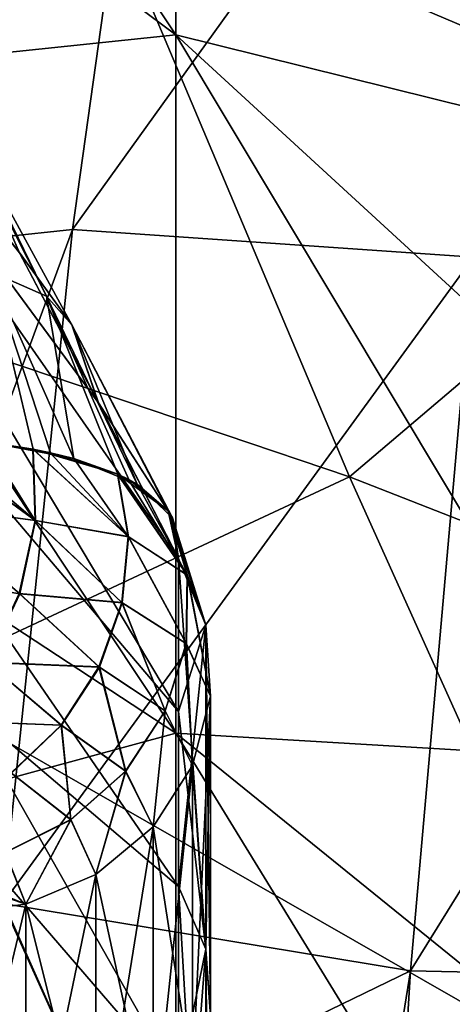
# Model space of a CAD drawing. Header units: metres. Extents: x 59 to 135, y -85 to 115.
# Tile 247 of 290: x 113.401 to 114.243, y 37.604 to 39.52. Entities that reach past the tile are written whole.
import ezdxf

# ---------------------------------------------------------------- set-up
doc = ezdxf.new("R2010")
doc.units = ezdxf.units.M
doc.layers.add('solid_20_404_502_XXX', color=7, linetype='CONTINUOUS')

msp = doc.modelspace()

# ---------------------------------------------------------------- linework, layer by layer
at = {"layer": 'solid_20_404_502_XXX'}
for points in [[(111.920403, 42.174347, 11.303664), (113.70507, 40.704659, 10.131627), (113.70507, 39.490391, 11.490392)], [(111.920403, 40.819611, 12.819613), (111.920403, 42.174347, 11.303664), (113.70507, 39.490391, 11.490392)], [(113.70507, 41.759155, 8.645451), (115.2855, 40.019573, 7.552398), (115.2855, 39.098396, 8.850676)], [(113.70507, 40.704659, 10.131627), (113.70507, 41.759155, 8.645451), (115.2855, 39.098396, 8.850676)], [(111.920403, 40.819611, 12.819613), (113.70507, 39.490391, 11.490392), (113.70507, 38.131626, 12.704659)], [(111.920403, 39.303665, 14.174346), (111.920403, 40.819611, 12.819613), (113.70507, 38.131626, 12.704659)], [(111.920403, 40.819611, -12.819613), (113.70507, 39.490391, -11.490392), (113.70507, 40.704659, -10.131627)], [(111.920403, 40.819611, -12.819613), (111.920403, 39.303665, -14.174346), (113.70507, 39.490391, -11.490392)], [(113.70507, 40.704659, 10.131627), (115.2855, 39.098396, 8.850676), (115.2855, 38.037651, 10.037651)], [(113.70507, 39.490391, 11.490392), (113.70507, 40.704659, 10.131627), (115.2855, 38.037651, 10.037651)], [(113.70507, 40.704659, -10.131627), (115.2855, 39.098396, -8.850676), (115.2855, 40.019573, -7.552398)], [(113.70507, 40.704659, -10.131627), (113.70507, 39.490391, -11.490392), (115.2855, 39.098396, -8.850676)], [(113.685135, 40.402706, 19.540821), (112.918381, 40.499783, 19.346254), (112.72599, 39.299595, 20.032951)], [(114.447014, 40.425282, 19.765148), (113.685135, 40.402706, 19.540821), (113.503922, 39.111504, 20.17935)], [(114.283745, 39.058098, 20.343866), (114.447014, 40.425282, 19.765148), (113.503922, 39.111504, 20.17935)], [(113.685135, 40.402706, 19.540821), (112.72599, 39.299595, 20.032951), (112.832977, 39.040424, 20.176943)], [(113.503922, 39.111504, 20.17935), (113.685135, 40.402706, 19.540821), (112.832977, 39.040424, 20.176943)], [(114.343544, 40.391525, -19.743685), (114.804428, 39.27766, -20.401815), (113.544167, 39.813545, -19.825174)], [(113.710068, 38.1735, -4.923408), (112.474922, 39.630802, -6.357874), (112.474922, 40.243553, -5.078734)], [(113.710068, 38.471222, -4.253658), (113.710068, 38.1735, -4.923408), (112.474922, 40.243553, -5.078734)], [(113.554092, 38.775215, -4.226044), (113.710068, 38.471222, -4.253658), (112.474922, 40.243553, -5.078734)], [(113.400536, 39.06789, -4.188888), (113.554092, 38.775215, -4.226044), (112.474922, 40.243553, -5.078734)], [(113.710068, 38.1735, 4.923408), (112.474922, 40.243492, 5.078878), (112.474922, 39.630733, 6.357998)], [(113.554504, 38.774422, 4.226128), (113.40136, 39.066341, 4.189111), (112.474922, 40.243492, 5.078878)], [(113.710068, 38.471222, 4.253658), (113.554504, 38.774422, 4.226128), (112.474922, 40.243492, 5.078878)], [(113.710068, 38.1735, 4.923408), (113.710068, 38.471222, 4.253658), (112.474922, 40.243492, 5.078878)], [(113.544167, 39.813545, -19.825174), (112.833549, 39.039066, -20.177687), (112.522324, 39.807674, -19.737751)], [(113.544167, 39.813545, -19.825174), (114.042747, 38.630676, -20.484158), (112.833549, 39.039066, -20.177687)], [(114.804428, 39.27766, -20.401815), (114.042747, 38.630676, -20.484158), (113.544167, 39.813545, -19.825174)], [(113.710068, 37.451141, -6.198064), (112.474922, 38.884884, -7.564219), (112.474922, 39.630802, -6.357874)], [(113.710068, 37.832996, -5.572453), (113.710068, 37.451141, -6.198064), (112.474922, 39.630802, -6.357874)], [(113.710068, 38.1735, -4.923408), (113.710068, 37.832996, -5.572453), (112.474922, 39.630802, -6.357874)], [(113.710068, 37.832996, 5.572453), (112.474922, 39.630733, 6.357998), (112.474922, 38.884811, 7.564323)], [(113.710068, 37.832996, 5.572453), (113.710068, 38.1735, 4.923408), (112.474922, 39.630733, 6.357998)], [(111.920403, 39.303665, -14.174346), (113.70507, 38.131626, -12.704659), (113.70507, 39.490391, -11.490392)], [(113.70507, 39.490391, 11.490392), (115.2855, 38.037651, 10.037651), (115.2855, 36.850677, 11.098396)], [(113.70507, 38.131626, 12.704659), (113.70507, 39.490391, 11.490392), (115.2855, 36.850677, 11.098396)], [(113.70507, 39.490391, -11.490392), (115.2855, 38.037651, -10.037651), (115.2855, 39.098396, -8.850676)], [(113.70507, 39.490391, -11.490392), (113.70507, 38.131626, -12.704659), (115.2855, 38.037651, -10.037651)], [(113.453438, 38.981838, 3.683581), (113.269493, 39.345642, 3.696501), (113.298279, 39.301323, 4.003896)], [(113.345169, 39.029312, 3.389232), (113.269493, 39.345642, 3.696501), (113.453438, 38.981838, 3.683581)], [(113.453453, 38.981804, -3.683583), (113.269516, 39.345592, -3.696505), (113.345184, 39.029285, -3.389235)], [(113.298294, 39.3013, -4.003898), (113.269516, 39.345592, -3.696505), (113.453453, 38.981804, -3.683583)], [(111.920403, 39.303665, 14.174346), (113.70507, 38.131626, 12.704659), (113.70507, 36.645451, 13.759156)], [(111.920403, 37.645565, 15.35083), (111.920403, 39.303665, 14.174346), (113.70507, 36.645451, 13.759156)], [(111.920403, 39.303665, -14.174346), (111.920403, 37.645565, -15.35083), (113.70507, 38.131626, -12.704659)], [(113.503014, 38.926357, 3.987677), (113.298279, 39.301323, 4.003896), (113.40136, 39.066341, 4.189111)], [(113.453438, 38.981838, 3.683581), (113.298279, 39.301323, 4.003896), (113.503014, 38.926357, 3.987677)], [(113.503021, 38.926342, -3.987678), (113.400536, 39.06789, -4.188888), (113.298294, 39.3013, -4.003898)], [(113.503021, 38.926342, -3.987678), (113.298294, 39.3013, -4.003898), (113.453453, 38.981804, -3.683583)], [(114.804428, 39.27766, -20.401815), (115.310936, 38.133652, -20.994738), (114.042747, 38.630676, -20.484158)], [(113.503922, 39.111504, 20.17935), (112.832977, 39.040424, 20.176943), (113.179619, 38.228867, 20.60025)], [(113.503922, 39.111504, 20.17935), (113.179619, 38.228867, 20.60025), (113.368752, 37.800022, 20.80768)], [(114.283745, 39.058098, 20.343866), (113.503922, 39.111504, 20.17935), (113.368752, 37.800022, 20.80768)], [(115.051682, 39.106819, 20.556919), (114.283745, 39.058098, 20.343866), (114.16114, 37.668785, 20.911875)], [(114.948524, 37.651871, 21.056944), (115.051682, 39.106819, 20.556919), (114.16114, 37.668785, 20.911875)], [(114.16114, 37.668785, 20.911875), (114.283745, 39.058098, 20.343866), (113.368752, 37.800022, 20.80768)], [(113.503021, 38.926342, -3.987678), (113.554092, 38.775215, -4.226044), (113.400536, 39.06789, -4.188888)], [(113.503014, 38.926357, 3.987677), (113.40136, 39.066341, 4.189111), (113.554504, 38.774422, 4.226128)], [(114.042747, 38.630676, -20.484158), (113.180138, 38.227692, -20.600832), (112.833549, 39.039066, -20.177687)], [(113.335541, 38.698231, 3.103187), (113.345169, 39.029312, 3.389232), (113.506805, 38.665836, 3.368834)], [(113.345184, 39.029285, -3.389235), (113.335556, 38.698227, -3.103199), (113.427574, 38.684078, -3.233939)], [(113.506805, 38.665836, 3.368834), (113.345169, 39.029312, 3.389232), (113.453438, 38.981838, 3.683581)], [(113.461029, 38.677193, -3.287827), (113.345184, 39.029285, -3.389235), (113.427574, 38.684078, -3.233939)], [(113.461029, 38.677193, -3.287827), (113.506805, 38.66584, -3.368842), (113.345184, 39.029285, -3.389235)], [(113.453453, 38.981804, -3.683583), (113.345184, 39.029285, -3.389235), (113.506805, 38.66584, -3.368842)], [(113.629669, 38.616257, 3.6558), (113.453438, 38.981838, 3.683581), (113.503014, 38.926357, 3.987677)], [(113.506805, 38.665836, 3.368834), (113.453438, 38.981838, 3.683581), (113.629669, 38.616257, 3.6558)], [(113.453453, 38.981804, -3.683583), (113.506805, 38.66584, -3.368842), (113.592361, 38.635571, -3.553032)], [(113.613373, 38.62537, -3.608454), (113.453453, 38.981804, -3.683583), (113.592361, 38.635571, -3.553032)], [(113.613373, 38.62537, -3.608454), (113.629677, 38.616249, -3.655799), (113.453453, 38.981804, -3.683583)], [(113.503021, 38.926342, -3.987678), (113.453453, 38.981804, -3.683583), (113.629677, 38.616249, -3.655799)], [(113.698792, 38.55048, 3.954867), (113.503014, 38.926357, 3.987677), (113.554504, 38.774422, 4.226128)], [(113.629669, 38.616257, 3.6558), (113.503014, 38.926357, 3.987677), (113.698792, 38.55048, 3.954867)], [(113.698792, 38.550484, -3.954873), (113.554092, 38.775215, -4.226044), (113.503021, 38.926342, -3.987678)], [(113.503021, 38.926342, -3.987678), (113.629677, 38.616249, -3.655799), (113.690163, 38.563934, -3.898537)], [(113.696106, 38.555073, -3.935869), (113.503021, 38.926342, -3.987678), (113.690163, 38.563934, -3.898537)], [(113.696106, 38.555073, -3.935869), (113.698792, 38.550484, -3.954873), (113.503021, 38.926342, -3.987678)], [(113.710068, 36.569965, -7.368567), (112.474922, 38.014343, -8.683956), (112.474922, 38.884884, -7.564219)], [(113.710068, 37.029541, -6.797609), (113.710068, 36.569965, -7.368567), (112.474922, 38.884884, -7.564219)], [(113.710068, 37.451141, -6.198064), (113.710068, 37.029541, -6.797609), (112.474922, 38.884884, -7.564219)], [(113.710068, 37.029541, 6.797609), (112.474922, 38.884811, 7.564323), (112.474922, 38.014267, 8.684042)], [(113.710068, 37.451141, 6.198063), (113.710068, 37.832996, 5.572453), (112.474922, 38.884811, 7.564323)], [(113.710068, 37.029541, 6.797609), (113.710068, 37.451141, 6.198063), (112.474922, 38.884811, 7.564323)], [(113.698792, 38.550484, -3.954873), (113.710068, 38.471222, -4.253658), (113.554092, 38.775215, -4.226044)], [(113.698792, 38.55048, 3.954867), (113.554504, 38.774422, 4.226128), (113.710068, 38.471222, 4.253658)], [(113.198372, 38.576729, 2.91397), (113.205688, 38.70985, 2.950656), (113.431297, 38.545486, 3.180423)], [(113.432167, 38.545315, -3.181619), (113.206734, 38.709789, -2.951762), (113.199463, 38.576641, -2.915003)], [(113.431297, 38.545486, 3.180423), (113.205688, 38.70985, 2.950656), (113.242432, 38.707386, 2.99073)], [(113.427574, 38.684078, -3.233939), (113.335556, 38.698227, -3.103199), (113.206734, 38.709789, -2.951762)], [(113.432167, 38.545315, -3.181619), (113.427574, 38.684078, -3.233939), (113.206734, 38.709789, -2.951762)], [(113.431297, 38.545486, 3.180423), (113.242432, 38.707386, 2.99073), (113.335541, 38.698231, 3.103187)], [(113.426773, 38.684231, 3.232699), (113.335541, 38.698231, 3.103187), (113.506805, 38.665836, 3.368834)], [(113.431297, 38.545486, 3.180423), (113.335541, 38.698231, 3.103187), (113.426773, 38.684231, 3.232699)], [(113.426773, 38.684231, 3.232699), (113.506805, 38.665836, 3.368834), (113.460884, 38.677223, 3.287576)], [(113.61232, 38.514004, 3.496038), (113.426773, 38.684231, 3.232699), (113.460884, 38.677223, 3.287576)], [(113.431297, 38.545486, 3.180423), (113.426773, 38.684231, 3.232699), (113.61232, 38.514004, 3.496038)], [(113.592361, 38.635571, -3.553032), (113.461029, 38.677193, -3.287827), (113.427574, 38.684078, -3.233939)], [(113.612953, 38.513744, -3.49739), (113.592361, 38.635571, -3.553032), (113.427574, 38.684078, -3.233939)], [(113.612953, 38.513744, -3.49739), (113.427574, 38.684078, -3.233939), (113.432167, 38.545315, -3.181619)], [(113.61232, 38.514004, 3.496038), (113.460884, 38.677223, 3.287576), (113.506805, 38.665836, 3.368834)], [(113.592361, 38.635571, -3.553032), (113.506805, 38.66584, -3.368842), (113.461029, 38.677193, -3.287827)], [(113.591812, 38.635826, 3.551664), (113.506805, 38.665836, 3.368834), (113.629669, 38.616257, 3.6558)], [(113.61232, 38.514004, 3.496038), (113.506805, 38.665836, 3.368834), (113.591812, 38.635826, 3.551664)], [(105.599998, 38.630814, -20.395731), (113.559944, 37.375443, -21.002407), (113.972008, 36.483131, -21.37841)], [(105.599998, 36.344467, -21.432917), (105.599998, 38.630814, -20.395731), (113.972008, 36.483131, -21.37841)], [(105.599998, 38.630814, -20.395731), (113.180138, 38.227692, -20.600832), (113.559944, 37.375443, -21.002407)], [(114.042747, 38.630676, -20.484158), (114.586891, 37.42099, -21.068216), (113.180138, 38.227692, -20.600832)], [(113.591812, 38.635826, 3.551664), (113.629669, 38.616257, 3.6558), (113.613289, 38.625423, 3.608227)], [(113.727203, 38.439178, 3.838513), (113.591812, 38.635826, 3.551664), (113.613289, 38.625423, 3.608227)], [(113.61232, 38.514004, 3.496038), (113.591812, 38.635826, 3.551664), (113.727203, 38.439178, 3.838513)], [(113.690163, 38.563934, -3.898537), (113.613373, 38.62537, -3.608454), (113.592361, 38.635571, -3.553032)], [(113.727547, 38.438786, -3.840142), (113.690163, 38.563934, -3.898537), (113.592361, 38.635571, -3.553032)], [(113.612953, 38.513744, -3.49739), (113.727547, 38.438786, -3.840142), (113.592361, 38.635571, -3.553032)], [(115.310936, 38.133652, -20.994738), (114.586891, 37.42099, -21.068216), (114.042747, 38.630676, -20.484158)], [(113.727203, 38.439178, 3.838513), (113.613289, 38.625423, 3.608227), (113.629669, 38.616257, 3.6558)], [(113.690163, 38.563934, -3.898537), (113.629677, 38.616249, -3.655799), (113.613373, 38.62537, -3.608454)], [(113.689896, 38.564297, 3.896946), (113.629669, 38.616257, 3.6558), (113.698792, 38.55048, 3.954867)], [(113.727203, 38.439178, 3.838513), (113.629669, 38.616257, 3.6558), (113.689896, 38.564297, 3.896946)], [(113.401611, 38.402908, -3.155389), (113.199463, 38.576641, -2.915003), (113.166054, 38.44297, -2.906107)], [(113.198372, 38.576729, 2.91397), (113.431297, 38.545486, 3.180423), (113.400726, 38.403114, 3.154264)], [(113.401611, 38.402908, -3.155389), (113.432167, 38.545315, -3.181619), (113.199463, 38.576641, -2.915003)], [(113.689896, 38.564297, 3.896946), (113.696083, 38.555115, 3.935683), (113.76326, 38.341698, 4.201047)], [(113.727203, 38.439178, 3.838513), (113.689896, 38.564297, 3.896946), (113.76326, 38.341698, 4.201047)], [(113.689896, 38.564297, 3.896946), (113.698792, 38.55048, 3.954867), (113.696083, 38.555115, 3.935683)], [(113.690163, 38.563934, -3.898537), (113.76326, 38.341702, -4.201044), (113.710068, 38.471222, -4.253658)], [(113.698792, 38.550484, -3.954873), (113.690163, 38.563934, -3.898537), (113.710068, 38.471222, -4.253658)], [(113.727547, 38.438786, -3.840142), (113.76326, 38.341702, -4.201044), (113.690163, 38.563934, -3.898537)], [(113.696106, 38.555073, -3.935869), (113.690163, 38.563934, -3.898537), (113.698792, 38.550484, -3.954873)], [(113.696083, 38.555115, 3.935683), (113.698792, 38.55048, 3.954867), (113.76326, 38.341698, 4.201047)], [(113.400726, 38.403114, 3.154264), (113.431297, 38.545486, 3.180423), (113.60009, 38.38575, 3.455512)], [(113.600761, 38.385468, -3.456814), (113.432167, 38.545315, -3.181619), (113.401611, 38.402908, -3.155389)], [(113.431297, 38.545486, 3.180423), (113.61232, 38.514004, 3.496038), (113.60009, 38.38575, 3.455512)], [(113.600761, 38.385468, -3.456814), (113.612953, 38.513744, -3.49739), (113.432167, 38.545315, -3.181619)], [(113.698792, 38.55048, 3.954867), (113.710068, 38.471222, 4.253658), (113.76326, 38.341698, 4.201047)], [(113.60009, 38.38575, 3.455512), (113.61232, 38.514004, 3.496038), (113.725273, 38.305824, 3.787812)], [(113.600761, 38.385468, -3.456814), (113.72567, 38.305408, -3.789404), (113.612953, 38.513744, -3.49739)], [(113.61232, 38.514004, 3.496038), (113.727203, 38.439178, 3.838513), (113.725273, 38.305824, 3.787812)], [(113.612953, 38.513744, -3.49739), (113.72567, 38.305408, -3.789404), (113.727547, 38.438786, -3.840142)], [(113.76326, 38.341698, 4.201047), (113.710068, 38.471222, 4.253658), (113.710068, 38.1735, 4.923408)], [(113.76326, 37.711372, -5.503527), (113.710068, 38.1735, -4.923408), (113.710068, 38.471222, -4.253658)], [(113.76326, 38.341702, -4.201044), (113.76326, 37.711372, -5.503527), (113.710068, 38.471222, -4.253658)], [(113.338127, 38.269234, -3.156694), (113.401611, 38.402908, -3.155389), (113.166054, 38.44297, -2.906107)], [(113.725273, 38.305824, 3.787812), (113.727203, 38.439178, 3.838513), (113.772705, 38.203259, 4.144813)], [(113.727547, 38.438786, -3.840142), (113.72567, 38.305408, -3.789404), (113.772705, 38.203262, -4.144806)], [(113.727203, 38.439178, 3.838513), (113.76326, 38.341698, 4.201047), (113.772705, 38.203259, 4.144813)], [(113.727547, 38.438786, -3.840142), (113.772705, 38.203262, -4.144806), (113.76326, 38.341702, -4.201044)], [(113.337257, 38.269474, 3.155649), (113.400726, 38.403114, 3.154264), (113.555634, 38.260445, 3.431812)], [(113.556305, 38.260136, -3.433046), (113.401611, 38.402908, -3.155389), (113.338127, 38.269234, -3.156694)], [(113.400726, 38.403114, 3.154264), (113.60009, 38.38575, 3.455512), (113.555634, 38.260445, 3.431812)], [(113.556305, 38.260136, -3.433046), (113.600761, 38.385468, -3.456814), (113.401611, 38.402908, -3.155389)], [(113.555634, 38.260445, 3.431812), (113.60009, 38.38575, 3.455512), (113.684174, 38.175159, 3.747881)], [(113.556305, 38.260136, -3.433046), (113.684593, 38.174721, -3.749399), (113.600761, 38.385468, -3.456814)], [(113.60009, 38.38575, 3.455512), (113.725273, 38.305824, 3.787812), (113.684174, 38.175159, 3.747881)], [(113.600761, 38.385468, -3.456814), (113.684593, 38.174721, -3.749399), (113.72567, 38.305408, -3.789404)], [(113.76326, 38.341698, 4.201047), (113.710068, 38.1735, 4.923408), (113.710068, 37.832996, 5.572453)], [(113.76326, 37.711369, 5.503531), (113.76326, 38.341698, 4.201047), (113.710068, 37.832996, 5.572453)], [(113.772705, 37.581371, -5.429854), (113.76326, 37.711372, -5.503527), (113.76326, 38.341702, -4.201044)], [(113.772705, 38.203262, -4.144806), (113.772705, 37.581371, -5.429854), (113.76326, 38.341702, -4.201044)], [(113.772705, 38.203259, 4.144813), (113.76326, 38.341698, 4.201047), (113.76326, 37.711369, 5.503531)], [(113.684174, 38.175159, 3.747881), (113.725273, 38.305824, 3.787812), (113.737488, 38.068436, 4.090046)], [(113.72567, 38.305408, -3.789404), (113.684593, 38.174721, -3.749399), (113.737488, 38.068439, -4.090038)], [(113.725273, 38.305824, 3.787812), (113.772705, 38.203259, 4.144813), (113.737488, 38.068436, 4.090046)], [(113.72567, 38.305408, -3.789404), (113.737488, 38.068439, -4.090038), (113.772705, 38.203262, -4.144806)], [(113.246468, 38.156269, 3.184458), (113.337257, 38.269474, 3.155649), (113.482178, 38.147224, 3.426667)], [(113.482826, 38.146893, -3.427821), (113.338127, 38.269234, -3.156694), (113.247276, 38.155998, -3.185421)], [(113.337257, 38.269474, 3.155649), (113.555634, 38.260445, 3.431812), (113.482178, 38.147224, 3.426667)], [(113.482826, 38.146893, -3.427821), (113.556305, 38.260136, -3.433046), (113.338127, 38.269234, -3.156694)], [(113.482178, 38.147224, 3.426667), (113.555634, 38.260445, 3.431812), (113.607254, 38.057823, 3.721971)], [(113.482826, 38.146893, -3.427821), (113.607666, 38.057369, -3.723388), (113.556305, 38.260136, -3.433046)], [(113.555634, 38.260445, 3.431812), (113.684174, 38.175159, 3.747881), (113.607254, 38.057823, 3.721971)], [(113.556305, 38.260136, -3.433046), (113.607666, 38.057369, -3.723388), (113.684593, 38.174721, -3.749399)], [(114.586891, 37.42099, -21.068216), (113.559944, 37.375443, -21.002407), (113.180138, 38.227692, -20.600832)], [(113.737488, 37.454765, -5.358105), (113.772705, 37.581371, -5.429854), (113.772705, 38.203262, -4.144806)], [(113.737488, 38.068439, -4.090038), (113.737488, 37.454765, -5.358105), (113.772705, 38.203262, -4.144806)], [(113.737488, 38.068436, 4.090046), (113.772705, 38.203259, 4.144813), (113.772705, 37.581367, 5.42986)], [(113.772705, 37.581367, 5.42986), (113.772705, 38.203259, 4.144813), (113.76326, 37.711369, 5.503531)], [(113.607254, 38.057823, 3.721971), (113.684174, 38.175159, 3.747881), (113.660759, 37.949318, 4.041657)], [(113.684593, 38.174721, -3.749399), (113.607666, 38.057369, -3.723388), (113.660759, 37.949322, -4.041649)], [(113.684174, 38.175159, 3.747881), (113.737488, 38.068436, 4.090046), (113.660759, 37.949318, 4.041657)], [(113.684593, 38.174721, -3.749399), (113.660759, 37.949322, -4.041649), (113.737488, 38.068439, -4.090038)], [(113.76326, 37.711372, -5.503527), (113.710068, 37.832996, -5.572453), (113.710068, 38.1735, -4.923408)], [(113.246468, 38.156269, 3.184458), (113.482178, 38.147224, 3.426667), (113.385086, 38.054352, 3.440454)], [(113.385696, 38.054008, -3.44152), (113.482826, 38.146893, -3.427821), (113.247276, 38.155998, -3.185421)], [(111.920403, 37.645565, -15.35083), (113.70507, 36.645451, -13.759156), (113.70507, 38.131626, -12.704659)], [(113.385086, 38.054352, 3.440454), (113.482178, 38.147224, 3.426667), (113.500763, 37.963364, 3.712192)], [(113.385696, 38.054008, -3.44152), (113.501144, 37.96291, -3.71349), (113.482826, 38.146893, -3.427821)], [(113.482178, 38.147224, 3.426667), (113.607254, 38.057823, 3.721971), (113.500763, 37.963364, 3.712192)], [(113.482826, 38.146893, -3.427821), (113.501144, 37.96291, -3.71349), (113.607666, 38.057369, -3.723388)], [(113.70507, 38.131626, 12.704659), (115.2855, 36.850677, 11.098396), (115.2855, 35.552399, 12.019573)], [(113.70507, 36.645451, 13.759156), (113.70507, 38.131626, 12.704659), (115.2855, 35.552399, 12.019573)], [(113.70507, 38.131626, -12.704659), (115.2855, 36.850677, -11.098396), (115.2855, 38.037651, -10.037651)], [(113.70507, 38.131626, -12.704659), (113.70507, 36.645451, -13.759156), (115.2855, 36.850677, -11.098396)], [(113.385086, 38.054352, 3.440454), (113.500763, 37.963364, 3.712192), (113.37339, 37.899483, 3.719342)], [(113.385696, 38.054008, -3.44152), (113.373711, 37.899044, -3.720511), (113.501144, 37.96291, -3.71349)], [(113.500763, 37.963364, 3.712192), (113.607254, 38.057823, 3.721971), (113.549408, 37.856586, 4.003986)], [(113.607666, 38.057369, -3.723388), (113.501144, 37.96291, -3.71349), (113.549408, 37.85659, -4.00398)], [(113.607254, 38.057823, 3.721971), (113.660759, 37.949318, 4.041657), (113.549408, 37.856586, 4.003986)], [(113.607666, 38.057369, -3.723388), (113.549408, 37.85659, -4.00398), (113.660759, 37.949322, -4.041649)], [(113.660759, 37.342907, -5.294714), (113.737488, 37.454765, -5.358105), (113.737488, 38.068439, -4.090038)], [(113.660759, 37.949322, -4.041649), (113.660759, 37.342907, -5.294714), (113.737488, 38.068439, -4.090038)], [(113.660759, 37.949318, 4.041657), (113.737488, 38.068436, 4.090046), (113.737488, 37.454762, 5.358112)], [(113.737488, 37.454762, 5.358112), (113.737488, 38.068436, 4.090046), (113.772705, 37.581367, 5.42986)], [(113.710068, 36.074348, -7.908538), (112.474922, 37.029137, -9.704268), (112.474922, 38.014343, -8.683956)], [(113.710068, 36.569965, -7.368567), (113.710068, 36.074348, -7.908538), (112.474922, 38.014343, -8.683956)], [(113.710068, 36.074348, 7.908537), (112.474922, 38.014267, 8.684042), (112.474922, 37.029064, 9.704335)], [(113.710068, 36.569965, 7.368567), (113.710068, 37.029541, 6.797609), (112.474922, 38.014267, 8.684042)], [(113.710068, 36.074348, 7.908537), (113.710068, 36.569965, 7.368567), (112.474922, 38.014267, 8.684042)], [(113.37339, 37.899483, 3.719342), (113.500763, 37.963364, 3.712192), (113.413414, 37.798557, 3.98041)], [(113.501144, 37.96291, -3.71349), (113.373711, 37.899044, -3.720511), (113.413414, 37.798557, -3.980407)], [(113.500763, 37.963364, 3.712192), (113.549408, 37.856586, 4.003986), (113.413414, 37.798557, 3.98041)], [(113.501144, 37.96291, -3.71349), (113.413414, 37.798557, -3.980407), (113.549408, 37.85659, -4.00398)], [(113.549408, 37.255825, -5.245366), (113.660759, 37.342907, -5.294714), (113.660759, 37.949322, -4.041649)], [(113.549408, 37.85659, -4.00398), (113.549408, 37.255825, -5.245366), (113.660759, 37.949322, -4.041649)], [(113.549408, 37.856586, 4.003986), (113.660759, 37.949318, 4.041657), (113.660759, 37.342903, 5.294721)], [(113.660759, 37.342903, 5.294721), (113.660759, 37.949318, 4.041657), (113.737488, 37.454762, 5.358112)], [(113.373711, 37.899044, -3.720511), (113.236092, 37.87048, -3.745163), (113.413414, 37.798557, -3.980407)], [(113.37339, 37.899483, 3.719342), (113.413414, 37.798557, 3.98041), (113.265877, 37.780418, 3.973038)], [(113.413414, 37.798557, -3.980407), (113.236092, 37.87048, -3.745163), (113.245094, 37.855682, -3.783492)], [(113.413414, 37.798557, -3.980407), (113.245094, 37.855682, -3.783492), (113.265877, 37.780418, -3.973038)], [(113.413414, 37.201332, -5.214484), (113.549408, 37.255825, -5.245366), (113.549408, 37.85659, -4.00398)], [(113.413414, 37.798557, -3.980407), (113.413414, 37.201332, -5.214484), (113.549408, 37.85659, -4.00398)], [(113.549408, 37.255825, 5.245371), (113.413414, 37.798557, 3.98041), (113.549408, 37.856586, 4.003986)], [(113.549408, 37.255825, 5.245371), (113.549408, 37.856586, 4.003986), (113.660759, 37.342903, 5.294721)], [(113.76326, 37.711369, 5.503531), (113.710068, 37.832996, 5.572453), (113.710068, 37.451141, 6.198063)], [(113.76326, 36.91785, -6.713529), (113.710068, 37.451141, -6.198064), (113.710068, 37.832996, -5.572453)], [(113.76326, 37.711372, -5.503527), (113.76326, 36.91785, -6.713529), (113.710068, 37.832996, -5.572453)], [(105.599998, 36.344479, 21.432911), (113.559502, 37.376411, 21.001974), (113.368752, 37.800022, 20.80768)], [(113.413414, 37.798557, -3.980407), (113.265877, 37.780418, -3.973038), (113.265877, 37.184299, -5.204831)], [(113.413414, 37.798557, -3.980407), (113.265877, 37.184299, -5.204831), (113.413414, 37.201332, -5.214484)], [(113.413414, 37.798557, 3.98041), (113.413414, 37.201332, 5.214487), (113.265877, 37.780418, 3.973038)], [(114.16114, 37.668785, 20.911875), (113.368752, 37.800022, 20.80768), (113.559502, 37.376411, 21.001974)], [(113.549408, 37.255825, 5.245371), (113.413414, 37.201332, 5.214487), (113.413414, 37.798557, 3.98041)], [(113.413414, 37.201332, 5.214487), (113.265877, 37.184299, 5.204831), (113.265877, 37.780418, 3.973038)], [(113.76326, 37.711369, 5.503531), (113.710068, 37.451141, 6.198063), (113.710068, 37.029541, 6.797609)], [(113.76326, 36.91785, 6.713531), (113.76326, 37.711369, 5.503531), (113.710068, 37.029541, 6.797609)], [(113.772705, 36.798473, -6.623658), (113.76326, 36.91785, -6.713529), (113.76326, 37.711372, -5.503527)], [(113.772705, 37.581371, -5.429854), (113.772705, 36.798473, -6.623658), (113.76326, 37.711372, -5.503527)], [(113.772705, 37.581367, 5.42986), (113.76326, 37.711369, 5.503531), (113.76326, 36.91785, 6.713531)], [(114.16114, 37.668785, 20.911875), (113.559502, 37.376411, 21.001974), (113.971664, 36.483868, 21.37812)], [(114.16114, 37.668785, 20.911875), (113.971664, 36.483868, 21.37812), (114.075653, 36.262108, 21.464798)], [(114.948524, 37.651871, 21.056944), (114.16114, 37.668785, 20.911875), (114.075653, 36.262108, 21.464798)], [(114.875137, 36.17976, 21.540268), (114.948524, 37.651871, 21.056944), (114.075653, 36.262108, 21.464798)], [(111.920403, 37.645565, 15.35083), (113.70507, 36.645451, 13.759156), (113.70507, 35.050552, 14.640625)], [(111.920403, 35.866169, 16.334269), (111.920403, 37.645565, 15.35083), (113.70507, 35.050552, 14.640625)], [(111.920403, 37.645565, -15.35083), (111.920403, 35.866169, -16.334269), (113.70507, 36.645451, -13.759156)]]:
    msp.add_3dface(points, dxfattribs=at)

doc.saveas('drawing.dxf')
